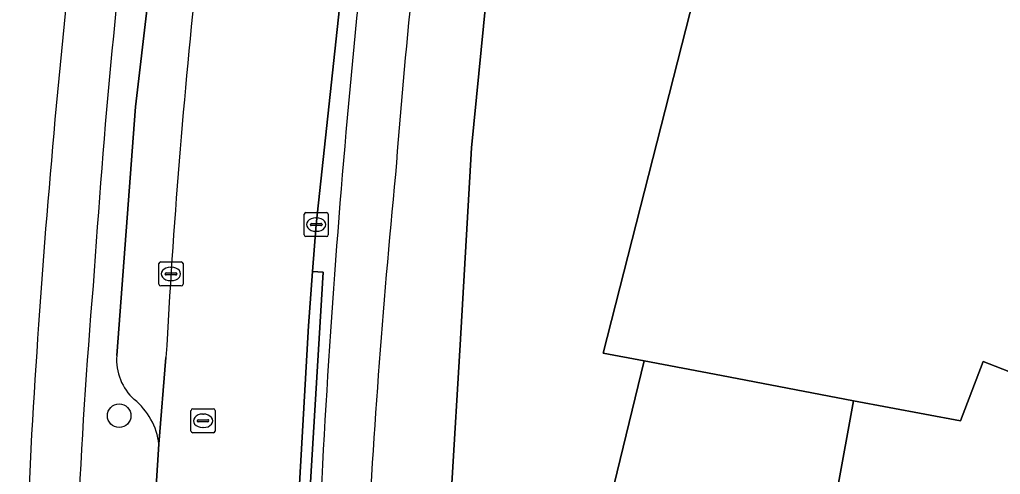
# Model space of a CAD drawing. Extents: x 160023 to 161302, y 384750 to 385707.
# Drawn here: x 160799.23 to 160839.9, y 385081.35 to 385100.23 of the extents above; entities that cross this region are included whole.
import ezdxf

# ---------------------------------------------------------------- set-up
doc = ezdxf.new("R2010")
doc.units = 0
for name, color, linetype in [('IMGEO_Boom', 7, 'Continuous'), ('IMGEO_Erf', 7, 'Continuous'), ('IMGEO_Fietspad_open', 7, 'Continuous'), ('IMGEO_Kolk', 7, 'Continuous'), ('IMGEO_Pand', 7, 'Continuous'), ('IMGEO_Pand_overbouw', 7, 'Continuous'), ('IMGEO_Parkeervlak_open', 7, 'Continuous'), ('IMGEO_Rijbaan_lokaal_gesloten', 7, 'Continuous'), ('IMGEO_Rijbaan_lokaal_open', 7, 'Continuous'), ('IMGEO_Rioolput', 7, 'Continuous'), ('IMGEO_Verkeerseiland_open', 7, 'Continuous'), ('IMGEO_Voetpad_open', 7, 'Continuous')]:
    doc.layers.add(name, color=color, linetype=linetype)

msp = doc.modelspace()

# ---------------------------------------------------------------- linework, layer by layer
at = {"layer": 'IMGEO_Boom'}
msp.add_circle((160803.359, 385083.787), 0.489, dxfattribs=at)
at = {"layer": 'IMGEO_Erf'}
for points in [[(160824.319, 385136.352), (160823.19, 385132.691), (160821.777, 385125.837), (160820.943, 385121.086), (160821.701, 385120.986), (160821.183, 385117.99), (160820.479, 385118.092), (160820.3, 385116.961), (160819.462, 385109.952), (160819.377, 385109.239), (160817.97, 385094.915), (160817.493, 385086.73), (160817.158, 385080.978)], [(160823.383, 385078.895), (160825.129, 385086.062), (160823.429, 385086.384), (160831.653, 385118.678), (160831.957, 385118.596), (160834.191, 385117.684), (160838.006, 385127.449), (160838.119, 385127.737), (160840.266, 385126.91)], [(160843.624, 385084.303), (160839.18, 385086.042), (160838.252, 385083.57), (160833.816, 385084.412), (160832.484, 385077.106), (160839.548, 385077.58), (160839.815, 385073.602), (160841.188, 385073.694)]]:
    msp.add_lwpolyline(points, dxfattribs=at)
at = {"layer": 'IMGEO_Fietspad_open'}
for centre, radius, start, end in [((161099.837, 385070.616), 298.125, 172.55272, 176.31071), ((161094.777, 385072.862), 280.74, 172.54923, 175.72144), ((161213.426, 385060.359), 402.207, 173.45727, 176.16098), ((161187.795, 385060.79), 388.702, 174.03418, 176.72148), ((161151.617, 385060.703), 338.42, 174.38632, 177.21734), ((161060.115, 385067.634), 258.736, 175.08564, 179.46807), ((161188.606, 385061.926), 377.337, 176.14606, 179.13203), ((161185.962, 385063.418), 386.73, 177.09467, 180.03782)]:
    msp.add_arc(centre, radius, start, end, dxfattribs=at)
at = {"layer": 'IMGEO_Kolk'}
for p, q in [((160811.029, 385091.298), (160811.029, 385092.15)), ((160811.104, 385092.224), (160811.956, 385092.224)), ((160811.517, 385092.004), (160811.542, 385092.004)), ((160812.03, 385092.15), (160812.03, 385091.298)), ((160811.288, 385091.718), (160811.288, 385091.73)), ((160811.726, 385091.681), (160811.328, 385091.681)), ((160811.331, 385091.767), (160811.729, 385091.767)), ((160811.772, 385091.73), (160811.772, 385091.718)), ((160811.956, 385091.224), (160811.104, 385091.224)), ((160811.54, 385091.444), (160811.515, 385091.444)), ((160805.006, 385089.249), (160805.006, 385090.101)), ((160805.081, 385090.175), (160805.933, 385090.175)), ((160805.494, 385089.955), (160805.519, 385089.955)), ((160806.007, 385090.101), (160806.007, 385089.249)), ((160805.265, 385089.669), (160805.265, 385089.681)), ((160805.703, 385089.632), (160805.305, 385089.632)), ((160805.308, 385089.718), (160805.706, 385089.718)), ((160805.749, 385089.681), (160805.749, 385089.669)), ((160805.933, 385089.175), (160805.081, 385089.175)), ((160805.517, 385089.395), (160805.492, 385089.395))]:
    msp.add_line(p, q, dxfattribs=at)
for points in [[(160811.029, 385091.298), (160811.029, 385092.15)], [(160811.104, 385092.224), (160811.956, 385092.224)], [(160812.03, 385092.15), (160812.03, 385091.298)], [(160811.956, 385091.224), (160811.104, 385091.224)], [(160805.006, 385089.249), (160805.006, 385090.101)], [(160805.081, 385090.175), (160805.933, 385090.175)], [(160806.007, 385090.101), (160806.007, 385089.249)], [(160805.933, 385089.175), (160805.081, 385089.175)]]:
    msp.add_lwpolyline(points, dxfattribs=at)
for centre, radius, start, end in [((160811.106, 385092.148), 0.0765, 91.552, 178.448), ((160811.106, 385092.148), 0.0765, 91.552, 178.448), ((160811.954, 385092.148), 0.0765, 1.552, 88.448), ((160811.954, 385092.148), 0.0765, 1.552, 88.448), ((160811.328, 385091.727), 0.0403, 85.8775, 175.7526), ((160811.325, 385091.717), 0.0366, 178.938, 274.7102), ((160811.729, 385091.724), 0.043, 264.8664, 352.4533), ((160811.733, 385091.729), 0.0386, 1.7309, 96.639), ((160811.106, 385091.3), 0.0765, 181.552, 268.448), ((160811.106, 385091.3), 0.0765, 181.552, 268.448), ((160811.954, 385091.3), 0.0765, 271.552, 358.448), ((160811.954, 385091.3), 0.0765, 271.552, 358.448), ((160805.083, 385090.099), 0.0765, 91.552, 178.448), ((160805.083, 385090.099), 0.0765, 91.552, 178.448), ((160805.931, 385090.099), 0.0765, 1.552, 88.448), ((160805.931, 385090.099), 0.0765, 1.552, 88.448), ((160805.305, 385089.678), 0.0403, 85.8775, 175.7526), ((160805.302, 385089.668), 0.0366, 178.938, 274.7102), ((160805.706, 385089.675), 0.043, 264.8664, 352.4533), ((160805.71, 385089.68), 0.0386, 1.7309, 96.639), ((160805.083, 385089.251), 0.0765, 181.552, 268.448), ((160805.083, 385089.251), 0.0765, 181.552, 268.448), ((160805.931, 385089.251), 0.0765, 271.552, 358.448), ((160805.931, 385089.251), 0.0765, 271.552, 358.448)]:
    msp.add_arc(centre, radius, start, end, dxfattribs=at)
for centre, major_axis, ratio, start_param, end_param in [((160811.516, 385091.724), (-0.387, 0.002), 0.722429, 4.712389, 7.853982), ((160811.541, 385091.724), (-0.39, 0.002), 0.717154, 1.570796, 4.712389), ((160805.493, 385089.675), (-0.387, 0.002), 0.722429, 4.712389, 7.853982), ((160805.518, 385089.675), (-0.39, 0.002), 0.717154, 1.570796, 4.712389)]:
    msp.add_ellipse(centre, major_axis=major_axis, ratio=ratio, start_param=start_param, end_param=end_param, dxfattribs=at)
at = {"layer": 'IMGEO_Pand'}
msp.add_lwpolyline([(160840.266, 385126.91), (160838.119, 385127.737), (160838.006, 385127.449), (160834.191, 385117.684), (160831.957, 385118.596), (160831.653, 385118.678), (160823.429, 385086.384), (160825.129, 385086.062), (160828.342, 385085.452), (160833.816, 385084.412), (160838.252, 385083.57), (160839.18, 385086.042), (160843.624, 385084.303)], dxfattribs=at)
at = {"layer": 'IMGEO_Pand_overbouw'}
msp.add_lwpolyline([(160832.484, 385077.106), (160833.816, 385084.412), (160828.342, 385085.452), (160825.129, 385086.062), (160823.383, 385078.895), (160823.242, 385078.665), (160823.403, 385078.619), (160823.422, 385078.353), (160824.746, 385078.439), (160824.699, 385078.807), (160825.927, 385078.844), (160825.913, 385079.057), (160830.902, 385079.392), (160831.36, 385079.423), (160831.376, 385079.165), (160830.309, 385079.092), (160830.452, 385076.97)], close=True, dxfattribs=at)
at = {"layer": 'IMGEO_Parkeervlak_open'}
for points in [[(160807.974, 385126.459), (160807.837, 385125.663), (160807.356, 385122.484), (160806.362, 385115.806), (160805.907, 385112.544), (160805.797, 385111.636), (160805.707, 385110.893), (160805.51, 385109.241), (160804.043, 385096.613), (160803.257, 385086.284)], [(160805.006, 385082.605), (160805.301, 385086.199)]]:
    msp.add_lwpolyline(points, dxfattribs=at)
for centre, radius, start, end in [((161115.888, 385069.462), 311.037, 173.9043, 176.91543), ((160805.501, 385086.124), 2.249, 175.9192, 227.6728), ((160802.211, 385082.277), 2.815, 6.6921, 50.8915)]:
    msp.add_arc(centre, radius, start, end, dxfattribs=at)
at = {"layer": 'IMGEO_Rijbaan_lokaal_gesloten'}
for points in [[(160810.365, 385063.127), (160810.349, 385065.915), (160810.447, 385069.976), (160810.443, 385070.203), (160810.543, 385074.456), (160810.705, 385078.456), (160810.741, 385079.241), (160811.204, 385087.519), (160811.372, 385089.77), (160811.529, 385091.725), (160813.411, 385109.224), (160813.592, 385110.675), (160814.083, 385114.629)], [(160805.301, 385086.199), (160805.006, 385082.605), (160804.774, 385078.902)]]:
    msp.add_lwpolyline(points, dxfattribs=at)
msp.add_arc((161115.888, 385069.462), 311.037, 173.9043, 176.91543, dxfattribs=at)
at = {"layer": 'IMGEO_Rijbaan_lokaal_open'}
msp.add_lwpolyline([(160833.816, 385084.412), (160828.342, 385085.452), (160825.129, 385086.062), (160823.383, 385078.895), (160824.677, 385078.979), (160824.699, 385078.807), (160825.927, 385078.844), (160825.913, 385079.057), (160830.902, 385079.392), (160831.36, 385079.423), (160831.376, 385079.165), (160830.309, 385079.092), (160830.452, 385076.97), (160832.484, 385077.106)], close=True, dxfattribs=at)
at = {"layer": 'IMGEO_Rioolput'}
for p, q in [((160806.338, 385083.15), (160806.338, 385084.002)), ((160806.413, 385084.076), (160807.265, 385084.076)), ((160806.826, 385083.856), (160806.851, 385083.856)), ((160807.339, 385084.002), (160807.339, 385083.15)), ((160806.597, 385083.57), (160806.597, 385083.582)), ((160807.035, 385083.533), (160806.637, 385083.533)), ((160806.64, 385083.619), (160807.038, 385083.619)), ((160807.081, 385083.582), (160807.081, 385083.57)), ((160807.265, 385083.076), (160806.413, 385083.076)), ((160806.849, 385083.296), (160806.824, 385083.296))]:
    msp.add_line(p, q, dxfattribs=at)
for points in [[(160806.338, 385083.15), (160806.338, 385084.002)], [(160806.413, 385084.076), (160807.265, 385084.076)], [(160807.339, 385084.002), (160807.339, 385083.15)], [(160807.265, 385083.076), (160806.413, 385083.076)]]:
    msp.add_lwpolyline(points, dxfattribs=at)
for centre, radius, start, end in [((160806.415, 385084), 0.0765, 91.552, 178.448), ((160806.415, 385084), 0.0765, 91.552, 178.448), ((160807.263, 385084), 0.0765, 1.552, 88.448), ((160807.263, 385084), 0.0765, 1.552, 88.448), ((160806.637, 385083.579), 0.0403, 85.8775, 175.7526), ((160806.634, 385083.569), 0.0366, 178.938, 274.7102), ((160807.038, 385083.576), 0.043, 264.8664, 352.4533), ((160807.042, 385083.581), 0.0386, 1.7309, 96.639), ((160806.415, 385083.152), 0.0765, 181.552, 268.448), ((160806.415, 385083.152), 0.0765, 181.552, 268.448), ((160807.263, 385083.152), 0.0765, 271.552, 358.448), ((160807.263, 385083.152), 0.0765, 271.552, 358.448)]:
    msp.add_arc(centre, radius, start, end, dxfattribs=at)
for centre, major_axis, ratio, start_param, end_param in [((160806.825, 385083.576), (-0.387, 0.002), 0.722429, 4.712389, 7.853982), ((160806.85, 385083.576), (-0.39, 0.002), 0.717154, 1.570796, 4.712389)]:
    msp.add_ellipse(centre, major_axis=major_axis, ratio=ratio, start_param=start_param, end_param=end_param, dxfattribs=at)
at = {"layer": 'IMGEO_Verkeerseiland_open'}
for points in [[(160803.257, 385086.284), (160804.043, 385096.613), (160805.51, 385109.241), (160805.707, 385110.893), (160805.797, 385111.636), (160805.907, 385112.544), (160806.362, 385115.806), (160805.868, 385115.879), (160806.862, 385122.557), (160807.356, 385122.484), (160807.837, 385125.663), (160807.974, 385126.459)], [(160814.083, 385114.629), (160813.592, 385110.675), (160813.411, 385109.224), (160811.529, 385091.725), (160811.372, 385089.77), (160811.821, 385089.747), (160811.177, 385079.185), (160810.741, 385079.241), (160810.705, 385078.456), (160810.543, 385074.456), (160810.443, 385070.203), (160810.447, 385069.976), (160810.946, 385069.971), (160810.865, 385063.123), (160810.365, 385063.127)], [(160804.774, 385078.902), (160805.006, 385082.605)]]:
    msp.add_lwpolyline(points, dxfattribs=at)
for centre, radius, start, end in [((161099.837, 385070.616), 298.125, 172.55272, 176.31071), ((161213.426, 385060.359), 402.207, 173.45727, 176.16098), ((161060.115, 385067.634), 258.736, 175.08564, 179.46807), ((161188.606, 385061.926), 377.337, 176.14606, 179.13203), ((160805.501, 385086.124), 2.249, 175.9192, 227.6728), ((160802.211, 385082.277), 2.815, 6.6921, 50.8915)]:
    msp.add_arc(centre, radius, start, end, dxfattribs=at)
at = {"layer": 'IMGEO_Voetpad_open'}
msp.add_lwpolyline([(160817.802, 385020.416), (160817.623, 385040.483), (160817.532, 385046.218), (160817.328, 385059.309), (160817.208, 385064.878), (160817.165, 385078.876), (160817.158, 385080.978), (160817.493, 385086.73), (160817.97, 385094.915), (160819.377, 385109.239), (160819.462, 385109.952), (160820.3, 385116.961), (160820.479, 385118.092), (160821.183, 385117.99), (160821.701, 385120.986), (160820.943, 385121.086), (160821.777, 385125.837), (160823.19, 385132.691)], dxfattribs=at)
msp.add_lwpolyline([(160810.741, 385079.241), (160811.177, 385079.185), (160811.821, 385089.747), (160811.372, 385089.77), (160811.204, 385087.519)], close=True, dxfattribs=at)
for centre, radius, start, end in [((161094.777, 385072.862), 280.74, 172.54923, 175.72144), ((161187.795, 385060.79), 388.702, 174.03418, 176.72148), ((161151.617, 385060.703), 338.42, 174.38632, 177.21734), ((161185.962, 385063.418), 386.73, 177.09467, 180.03782)]:
    msp.add_arc(centre, radius, start, end, dxfattribs=at)

doc.saveas('drawing.dxf')
